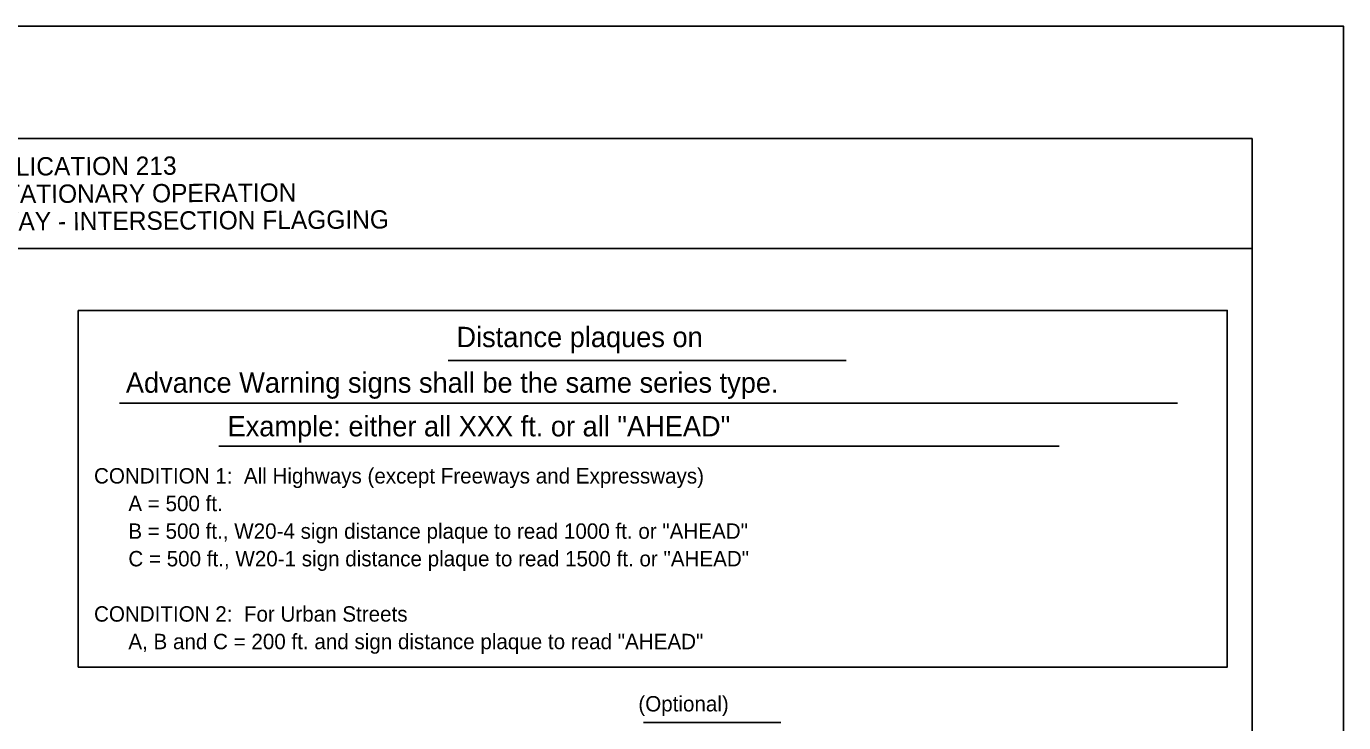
# Model space of a CAD drawing. Extents: x -14145 to -13521, y 30244 to 30661.
# Drawn here: x -13877.14 to -13859.17, y 30521.81 to 30531.31 of the extents above; entities that cross this region are included whole.
import ezdxf

# ---------------------------------------------------------------- set-up
doc = ezdxf.new("R2010")
doc.units = 0
for name, color, linetype in [('1', 7, 'Continuous'), ('10', 7, 'Continuous'), ('2', 7, 'Continuous'), ('4', 7, 'Continuous'), ('61', 7, 'Continuous')]:
    doc.layers.add(name, color=color, linetype=linetype)

msp = doc.modelspace()

# ---------------------------------------------------------------- linework, layer by layer
at = {"layer": '1'}
msp.add_line((-13866.849, 30521.81), (-13868.722, 30521.81), dxfattribs=at)
msp.add_line((-13866.849, 30521.81), (-13868.722, 30521.81), dxfattribs=at)
at = {"layer": '10'}
for p, q in [((-13891.874, 30529.777), (-13860.422, 30529.777)), ((-13860.422, 30529.777), (-13860.422, 30507.207)), ((-13891.874, 30528.277), (-13860.422, 30528.277))]:
    msp.add_line(p, q, dxfattribs=at)
at = {"layer": '2'}
for p, q in [((-13871.384, 30526.751), (-13865.958, 30526.751)), ((-13875.869, 30526.167), (-13861.438, 30526.167)), ((-13874.512, 30525.582), (-13863.052, 30525.582))]:
    msp.add_line(p, q, dxfattribs=at)
msp.add_lwpolyline([(-13876.43, 30527.432), (-13860.76, 30527.432), (-13860.76, 30522.567), (-13876.43, 30522.567)], close=True, dxfattribs=at)
at = {"layer": '61'}
msp.add_lwpolyline([(-13892.174, 30531.307), (-13859.174, 30531.307), (-13859.174, 30505.807), (-13892.174, 30505.807)], close=True, dxfattribs=at)

# ---------------------------------------------------------------- texts
at = {"layer": '1'}
for s, p in [('CONDITION 1:  All Highways (except Freeways and Expressways)', (-13876.215, 30525.071)), ('      A = 500 ft.', (-13876.215, 30524.694)), ('      B = 500 ft., W20-4 sign distance plaque to read 1000 ft. or "AHEAD"', (-13876.215, 30524.317)), ('      C = 500 ft., W20-1 sign distance plaque to read 1500 ft. or "AHEAD"', (-13876.215, 30523.941)), ('CONDITION 2:  For Urban Streets', (-13876.215, 30523.187)), ('      A, B and C = 200 ft. and sign distance plaque to read "AHEAD"', (-13876.215, 30522.811))]:
    msp.add_text(s, height=0.21, dxfattribs=at).set_placement(p)
at = {"layer": '2'}
for s, height, p in [('Distance plaques on', 0.2772, (-13871.273, 30526.931)), ('Advance Warning signs shall be the same series type.', 0.2772, (-13875.781, 30526.309)), ('Example: either all XXX ft. or all "AHEAD"', 0.2772, (-13874.394, 30525.714)), ('(Optional)', 0.21, (-13868.792, 30521.962))]:
    msp.add_text(s, height=height, dxfattribs=at).set_placement(p)
at = {"layer": '4'}
for s, p in [('PUBLICATION 213', (-13877.968, 30529.267)), ('SHORT-TERM STATIONARY OPERATION', (-13879.974, 30528.881)), ('TWO-LANE, TWO-WAY ROADWAY - INTERSECTION FLAGGING', (-13882.222, 30528.495))]:
    msp.add_text(s, height=0.25, rotation=0.31, dxfattribs=at).set_placement(p)

doc.saveas('drawing.dxf')
